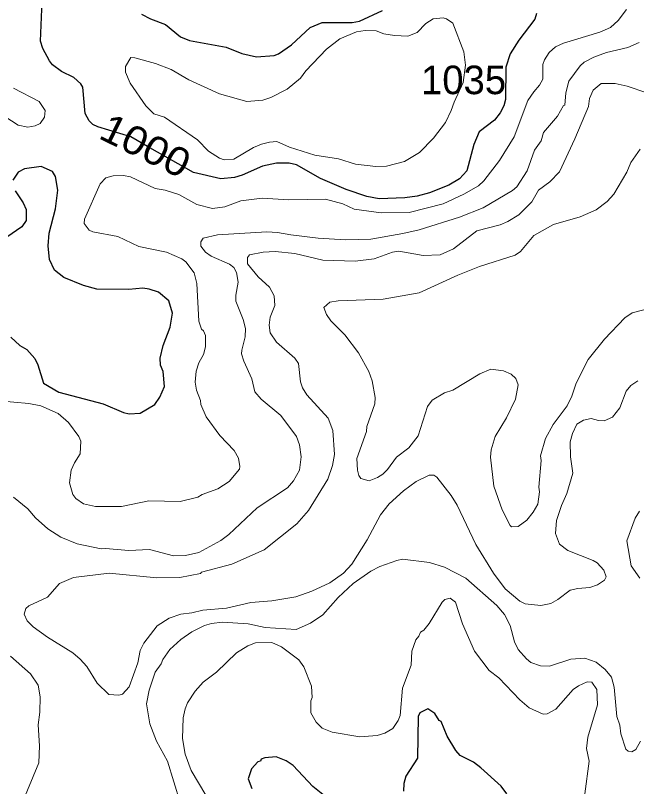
# Model space of a CAD drawing. Extents: x 447.8 to 473.9, y 7733.1 to 7760.8.
# Drawn here: x 467.438 to 469.176, y 7753.726 to 7755.886 of the extents above; entities that cross this region are included whole.
import ezdxf
from ezdxf.enums import TextEntityAlignment as Align

# ---------------------------------------------------------------- set-up
doc = ezdxf.new("R2010")
doc.units = 0
doc.header["$LTSCALE"] = 0.032
doc.layers.add('1', color=7, linetype='Continuous', lineweight=25)
doc.layers.add('2', color=7, linetype='Continuous', lineweight=13)
doc.layers.add('21', color=7, linetype='Continuous')
doc.layers.add('61', color=7, linetype='Continuous')

msp = doc.modelspace()

# ---------------------------------------------------------------- linework, layer by layer
at = {"layer": '1'}
for points in [[(468.8962, 7755.8907), (468.8912, 7755.8757), (468.846, 7755.8166), (468.8224, 7755.7778), (468.8097, 7755.7409), (468.8089, 7755.6499), (468.8048, 7755.6322), (468.7946, 7755.6133), (468.7782, 7755.592), (468.7358, 7755.5597), (468.7206, 7755.5245), (468.701, 7755.4506), (468.6802, 7755.4278), (468.6507, 7755.4101), (468.5961, 7755.3892), (468.5616, 7755.3798), (468.5274, 7755.3751), (468.4558, 7755.3725), (468.4215, 7755.3786), (468.3635, 7755.398), (468.2915, 7755.4288), (468.2239, 7755.4674), (468.2034, 7755.4719), (468.1683, 7755.472), (468.1287, 7755.4631), (468.0721, 7755.438), (468.0511, 7755.4318), (468.0126, 7755.4279), (467.9364, 7755.4456), (467.814, 7755.5153), (467.7603, 7755.5459), (467.6682, 7755.5739), (467.6541, 7755.5806), (467.6437, 7755.5903), (467.6331, 7755.611), (467.6263, 7755.6846), (467.6208, 7755.6937), (467.6012, 7755.712), (467.5665, 7755.7289), (467.5413, 7755.7472), (467.5325, 7755.7584), (467.5141, 7755.7933), (467.508, 7755.8134), (467.5128, 7755.9258)], [(467.7905, 7755.889), (467.8154, 7755.876), (467.8574, 7755.8606), (467.9, 7755.826), (467.9244, 7755.8159), (468.0274, 7755.7969), (468.071, 7755.7788), (468.112, 7755.7701), (468.1618, 7755.7731), (468.1742, 7755.7786), (468.2099, 7755.8035)], [(468.2099, 7755.8035), (468.2627, 7755.8524), (468.2964, 7755.8661), (468.3804, 7755.8663), (468.4001, 7755.8693), (468.4646, 7755.9)], [(467.8773, 7755.0522), (467.8666, 7755.0867), (467.8381, 7755.1103), (467.8122, 7755.1193), (467.7937, 7755.1216), (467.7552, 7755.1177), (467.665, 7755.1193), (467.6283, 7755.1292), (467.5732, 7755.1519), (467.547, 7755.1725), (467.5334, 7755.2017), (467.5289, 7755.2402), (467.5323, 7755.2755), (467.5496, 7755.3437), (467.556, 7755.3962), (467.5497, 7755.4347), (467.5416, 7755.4485), (467.5095, 7755.4622), (467.4627, 7755.4564), (467.445, 7755.4464), (467.4302, 7755.4243)], [(467.437, 7755.3942), (467.459, 7755.361), (467.4677, 7755.342), (467.4679, 7755.3115), (467.4558, 7755.2932), (467.4133, 7755.2643)], [(467.8509, 7754.8887), (467.8438, 7754.906), (467.843, 7754.9256), (467.8508, 7754.9614), (467.871, 7755.0127), (467.8773, 7755.0522)], [(467.4247, 7754.9846), (467.4496, 7754.9609), (467.4694, 7754.95), (467.492, 7754.9249), (467.5007, 7754.9075), (467.5162, 7754.8561), (467.5589, 7754.8308), (467.683, 7754.7976), (467.7401, 7754.7734), (467.7561, 7754.7698), (467.7868, 7754.7714), (467.8281, 7754.796), (467.8415, 7754.8165), (467.855, 7754.8466), (467.8509, 7754.8887)], [(468.8132, 7753.7052), (468.7968, 7753.7268), (468.7402, 7753.7787), (468.7196, 7753.7943), (468.682, 7753.813), (468.6697, 7753.827), (468.6455, 7753.8668), (468.6287, 7753.9084), (468.6236, 7753.9108), (468.6117, 7753.9304), (468.5916, 7753.9438), (468.5696, 7753.9322), (468.5647, 7753.9223), (468.5628, 7753.805), (468.5301, 7753.7552), (468.5244, 7753.734), (468.5241, 7753.7129)], [(468.2975, 7753.7034), (468.2697, 7753.7258), (468.2149, 7753.7845), (468.1957, 7753.7981), (468.1676, 7753.8094), (468.1359, 7753.8063), (468.1255, 7753.8023), (468.1232, 7753.7973), (468.1162, 7753.7947), (468.0981, 7753.7759), (468.0892, 7753.7473), (468.0988, 7753.7201)]]:
    msp.add_lwpolyline(points, dxfattribs=at)
at = {"layer": '2'}
for points in [[(467.6311, 7755.3153), (467.6752, 7755.4142), (467.6904, 7755.4304), (467.7109, 7755.4365), (467.7404, 7755.4374), (467.7596, 7755.4334), (467.8288, 7755.4012), (467.8571, 7755.3966), (467.8953, 7755.384), (467.9454, 7755.3558), (467.9893, 7755.3453), (468.0238, 7755.3492), (468.0683, 7755.3667), (468.1278, 7755.3742), (468.203, 7755.3694), (468.3054, 7755.3708), (468.3539, 7755.3579), (468.3852, 7755.3431), (468.4612, 7755.3325), (468.5394, 7755.3341), (468.6349, 7755.358), (468.6929, 7755.3847), (468.7335, 7755.4087), (468.7483, 7755.4224), (468.7927, 7755.4793), (468.8336, 7755.5453), (468.8718, 7755.6473), (468.888, 7755.6721), (468.9043, 7755.6902), (468.9138, 7755.7076), (468.9137, 7755.7481), (468.9185, 7755.7616), (468.9313, 7755.7819), (468.9492, 7755.7981), (468.9713, 7755.8084), (469.0733, 7755.8393), (469.1028, 7755.8523), (469.1245, 7755.8716), (469.1478, 7755.9028)], [(468.1707, 7755.2779), (468.2082, 7755.2708), (468.2851, 7755.2619), (468.3617, 7755.2571), (468.4318, 7755.2593), (468.5216, 7755.2745), (468.5673, 7755.2851), (468.6805, 7755.3207), (468.7465, 7755.3473), (468.8284, 7755.3953), (468.8409, 7755.4056), (468.8701, 7755.4501), (468.8905, 7755.5084), (468.9092, 7755.5348), (468.9156, 7755.5576), (468.9549, 7755.6036), (468.9716, 7755.6335), (468.9747, 7755.6348), (468.9782, 7755.6686), (468.986, 7755.7016), (469.0179, 7755.7442), (469.0296, 7755.755), (469.0561, 7755.7689), (469.0922, 7755.7818), (469.1519, 7755.7963), (469.1832, 7755.8101)], [(469.205, 7755.6692), (469.1492, 7755.6876), (469.1156, 7755.6948), (469.0771, 7755.6949), (469.0544, 7755.6766), (469.0438, 7755.653), (469.0412, 7755.6303), (469.0035, 7755.5405), (468.9604, 7755.4479), (468.9329, 7755.4195), (468.9014, 7755.396), (468.883, 7755.3639), (468.8463, 7755.3275), (468.816, 7755.3082), (468.7946, 7755.2993), (468.7293, 7755.2826), (468.6639, 7755.2321), (468.6266, 7755.2153), (468.5785, 7755.213), (468.5109, 7755.2258), (468.4925, 7755.2227), (468.4415, 7755.2043), (468.3884, 7755.1978), (468.298, 7755.2002), (468.2197, 7755.2186), (468.1643, 7755.2242), (468.1306, 7755.2227), (468.0931, 7755.2153), (468.0867, 7755.2077), (468.0868, 7755.1896), (468.1169, 7755.1539), (468.1482, 7755.1243), (468.162, 7755.1001), (468.1636, 7755.0731), (468.1508, 7755.0403), (468.1477, 7755.0186), (468.1507, 7754.9964), (468.1684, 7754.9709), (468.2192, 7754.9257), (468.2301, 7754.9106), (468.2354, 7754.8597), (468.2409, 7754.8426), (468.2531, 7754.8226), (468.3131, 7754.7575), (468.3255, 7754.7232), (468.3303, 7754.656), (468.3247, 7754.6254), (468.3118, 7754.5867), (468.2578, 7754.4988), (468.2251, 7754.4617)], [(467.4319, 7755.6824), (467.5041, 7755.6448), (467.5207, 7755.6191), (467.5189, 7755.6011), (467.5067, 7755.5829), (467.4932, 7755.5761), (467.472, 7755.5731), (467.4457, 7755.5783), (467.3909, 7755.6129)], [(468.4441, 7754.8157), (468.4361, 7754.8627), (468.4267, 7754.888), (468.398, 7754.9403), (468.3598, 7754.9912), (468.3205, 7755.0305), (468.3081, 7755.0482), (468.3009, 7755.0679), (468.3171, 7755.0823), (468.3412, 7755.0863), (468.4671, 7755.091), (468.5679, 7755.1086), (468.6757, 7755.1579), (468.7364, 7755.1824), (468.8363, 7755.2142), (468.8513, 7755.2249), (468.8885, 7755.2693), (468.9436, 7755.3002), (469.0184, 7755.3219), (469.0624, 7755.3409), (469.094, 7755.3642), (469.1125, 7755.3848), (469.1484, 7755.4472), (469.1603, 7755.4742), (469.1859, 7755.5114)], [(467.7831, 7755.2386), (467.7243, 7755.2667), (467.6543, 7755.28), (467.6438, 7755.2847), (467.6298, 7755.303), (467.6311, 7755.3153)], [(467.9568, 7755.2398), (467.9561, 7755.2512), (467.9626, 7755.2618), (468.003, 7755.2715), (468.1415, 7755.2796), (468.1707, 7755.2779)], [(467.3899, 7754.8059), (467.4755, 7754.7986), (467.5084, 7754.7925), (467.5573, 7754.7707), (467.5861, 7754.7459), (467.6154, 7754.7068), (467.6202, 7754.6935), (467.6186, 7754.6574), (467.603, 7754.6328), (467.594, 7754.6117), (467.5889, 7754.577), (467.5985, 7754.5439), (467.6066, 7754.5325), (467.6279, 7754.5182), (467.6613, 7754.5104), (467.7346, 7754.5101), (467.8106, 7754.526), (467.8982, 7754.5245), (467.9481, 7754.5362), (467.9603, 7754.5437), (468.0043, 7754.5594), (468.0359, 7754.5803), (468.0645, 7754.6151), (468.0658, 7754.6223), (468.0623, 7754.6452), (468.0498, 7754.6672), (468.01, 7754.7094), (467.9716, 7754.7615), (467.9567, 7754.7958), (467.9559, 7754.8068), (467.944, 7754.8358), (467.9407, 7754.8589), (467.9431, 7754.8896), (467.9505, 7754.9124), (467.9636, 7754.9359), (467.9696, 7754.9572), (467.9695, 7754.9896), (467.9638, 7755.0023), (467.9584, 7755.0072), (467.9512, 7755.0298), (467.9457, 7755.1346), (467.9374, 7755.1644), (467.9149, 7755.1955), (467.9033, 7755.2037), (467.8608, 7755.2227), (467.7831, 7755.2386)], [(467.4324, 7754.5365), (467.4721, 7754.5041), (467.4941, 7754.4782), (467.5284, 7754.4475), (467.5643, 7754.4241), (467.6108, 7754.4057), (467.6775, 7754.3914), (467.6898, 7754.3928), (467.7553, 7754.3874), (467.8129, 7754.3897), (467.8802, 7754.3722), (467.9132, 7754.3729), (467.9507, 7754.3819), (468.0127, 7754.4152), (468.0352, 7754.4319), (468.1142, 7754.5061), (468.1989, 7754.5622), (468.2159, 7754.5824), (468.2325, 7754.6121), (468.2373, 7754.6494), (468.2326, 7754.6828), (468.2241, 7754.7062), (468.1806, 7754.7655), (468.1252, 7754.8113), (468.108, 7754.8317), (468.0993, 7754.8682), (468.0767, 7754.9176), (468.0707, 7754.9375), (468.0708, 7754.9486), (468.0806, 7754.9858), (468.0818, 7755.0085), (468.0753, 7755.0345), (468.0547, 7755.085), (468.0547, 7755.1019), (468.061, 7755.1388), (468.0562, 7755.1658), (468.0486, 7755.1794), (468.0369, 7755.1889), (467.9854, 7755.211), (467.9699, 7755.2224), (467.9568, 7755.2398)], [(469.196, 7755.0614), (469.1635, 7755.0527), (469.1434, 7755.0384), (469.0859, 7754.9787), (469.0408, 7754.9222), (469.0067, 7754.8559), (468.9945, 7754.819), (468.9814, 7754.7924), (468.9429, 7754.7395), (468.9212, 7754.7007), (468.9075, 7754.6526), (468.9092, 7754.6395), (468.9027, 7754.5641), (468.9042, 7754.5513), (468.8996, 7754.5171), (468.8868, 7754.4942), (468.8689, 7754.4716), (468.8446, 7754.4538), (468.8261, 7754.4531), (468.8218, 7754.4569), (468.7998, 7754.501), (468.7761, 7754.5674), (468.7672, 7754.6489), (468.7689, 7754.6691), (468.7806, 7754.7066), (468.8123, 7754.7588), (468.8373, 7754.811), (468.845, 7754.8508), (468.8381, 7754.8687), (468.8247, 7754.8812), (468.8037, 7754.8906), (468.7684, 7754.8947), (468.7374, 7754.8818), (468.6617, 7754.836), (468.6381, 7754.829), (468.6043, 7754.8079), (468.5909, 7754.7905), (468.5644, 7754.7083), (468.5385, 7754.6749), (468.5041, 7754.6484), (468.4791, 7754.614), (468.466, 7754.6009), (468.4511, 7754.5916), (468.4273, 7754.5824), (468.4044, 7754.5886), (468.3989, 7754.597), (468.3946, 7754.6119)], [(467.898, 7754.3116), (467.8338, 7754.3105), (467.6997, 7754.3232), (467.5997, 7754.3113), (467.5609, 7754.2943), (467.5276, 7754.2566), (467.4753, 7754.232), (467.4664, 7754.2246), (467.4622, 7754.2088), (467.4707, 7754.1901), (467.4877, 7754.1729), (467.5278, 7754.144), (467.5983, 7754.1002), (467.6192, 7754.0828), (467.6373, 7754.0617), (467.6665, 7754.0153), (467.6988, 7753.9834), (467.7272, 7753.9818), (467.7368, 7753.9849), (467.7562, 7754.0048), (467.7801, 7754.0728), (467.7866, 7754.1069), (467.7967, 7754.1271), (467.8344, 7754.1759), (467.8681, 7754.1978), (467.9007, 7754.2086), (467.9317, 7754.2124), (467.9617, 7754.2198), (468.0279, 7754.2252), (468.0966, 7754.2415), (468.1553, 7754.2462), (468.2226, 7754.2575), (468.2669, 7754.273), (468.3177, 7754.2964), (468.3553, 7754.324), (468.3793, 7754.3486), (468.4219, 7754.4173), (468.4594, 7754.4869), (468.4832, 7754.5178), (468.5237, 7754.5537), (468.5594, 7754.5803), (468.5954, 7754.5982), (468.6082, 7754.5981), (468.6168, 7754.5928), (468.6572, 7754.5407), (468.6738, 7754.5142), (468.7257, 7754.4037), (468.7754, 7754.3237), (468.8085, 7754.2797), (468.8495, 7754.2454), (468.8644, 7754.2375), (468.9082, 7754.2327), (468.9357, 7754.2388), (468.9558, 7754.2496), (468.9899, 7754.2761), (469.0114, 7754.2807), (469.045, 7754.2831), (469.0665, 7754.2905), (469.0864, 7754.3044), (469.0908, 7754.3135), (469.0846, 7754.332), (469.066, 7754.3522), (469.0543, 7754.3592), (468.9839, 7754.3868), (468.9601, 7754.4047), (468.9492, 7754.4346), (468.9519, 7754.4714), (468.9659, 7754.5129), (468.9811, 7754.5465), (468.9972, 7754.6033), (468.9907, 7754.649), (468.9899, 7754.6916), (468.9963, 7754.7149), (469.0086, 7754.7408), (469.0278, 7754.7519), (469.0485, 7754.7568), (469.0691, 7754.7513), (469.0854, 7754.7505), (469.1084, 7754.7608), (469.1294, 7754.7864), (469.1465, 7754.8331), (469.1603, 7754.8494), (469.1799, 7754.8626)], [(468.3946, 7754.6119), (468.3927, 7754.6451), (468.4197, 7754.7204), (468.421, 7754.7348), (468.4432, 7754.7978), (468.4441, 7754.8157)], [(469.1843, 7754.4974), (469.1719, 7754.4776), (469.1489, 7754.4139), (469.1606, 7754.3437), (469.1847, 7754.3095)], [(468.2251, 7754.4617), (468.1334, 7754.3891), (468.0434, 7754.3488), (467.9584, 7754.3261), (467.9558, 7754.3225), (467.898, 7754.3116)], [(469.1871, 7753.8527), (469.1738, 7753.8298), (469.1624, 7753.8231), (469.1525, 7753.8252), (469.146, 7753.8305), (469.132, 7753.8732), (469.1287, 7753.8976), (469.1207, 7753.9219), (469.1136, 7754.0043), (469.1062, 7754.0321), (469.0884, 7754.0533), (469.063, 7754.0747), (469.0312, 7754.0851), (468.9918, 7754.0826), (468.932, 7754.0631), (468.9072, 7754.0636), (468.88, 7754.0736), (468.8675, 7754.0835), (468.845, 7754.1093), (468.8342, 7754.1316), (468.8224, 7754.1768), (468.8063, 7754.2075), (468.7848, 7754.2334), (468.6981, 7754.3098), (468.6384, 7754.3407), (468.5964, 7754.3537), (468.5211, 7754.3625), (468.5054, 7754.3594), (468.4576, 7754.3419), (468.4324, 7754.329), (468.383, 7754.2949), (468.3405, 7754.2557), (468.2979, 7754.2068), (468.2636, 7754.1836), (468.2232, 7754.1662), (468.1363, 7754.1718), (468.0885, 7754.1813), (468.0169, 7754.1862), (467.986, 7754.183), (467.9667, 7754.1774), (467.9311, 7754.1589), (467.9007, 7754.1379), (467.8694, 7754.11), (467.8503, 7754.0819), (467.8451, 7754.0694), (467.8285, 7754.0464), (467.8119, 7753.996), (467.8047, 7753.9575), (467.8133, 7753.9011), (467.8324, 7753.853), (467.8629, 7753.7969), (467.8982, 7753.6814)], [(469.031, 7753.7056), (469.0437, 7753.7966), (469.0357, 7753.8329), (469.0398, 7753.8646), (469.0663, 7753.9544), (469.0647, 7753.9979), (469.0509, 7754.018), (469.0375, 7754.0193), (469.013, 7754.008), (468.9987, 7753.9976), (468.9497, 7753.9429), (468.9258, 7753.9299), (468.9143, 7753.9289), (468.8749, 7753.9467), (468.8488, 7753.9683), (468.7907, 7754.0304), (468.7637, 7754.0511), (468.7228, 7754.1051), (468.6885, 7754.1816), (468.6695, 7754.2426), (468.6542, 7754.2534), (468.6392, 7754.2495), (468.6317, 7754.2422), (468.5956, 7754.1824), (468.5809, 7754.1635), (468.5716, 7754.1579), (468.5668, 7754.1469), (468.5581, 7754.1369), (468.5468, 7754.1048), (468.5451, 7754.0659), (468.5211, 7754.0015), (468.5139, 7753.9249), (468.5088, 7753.9113), (468.4939, 7753.8882), (468.4711, 7753.8758), (468.4497, 7753.8689), (468.4013, 7753.8655), (468.3239, 7753.8784), (468.296, 7753.8896), (468.2788, 7753.9065), (468.2647, 7753.9324), (468.2647, 7753.9663), (468.2679, 7753.9755), (468.2662, 7754.0066), (468.2451, 7754.0613), (468.2307, 7754.0812), (468.1819, 7754.1176), (468.1556, 7754.1292), (468.1092, 7754.1284), (468.0884, 7754.1199), (468.056, 7754.1), (467.9999, 7754.0464), (467.9632, 7754.0178), (467.941, 7753.9926), (467.9196, 7753.9602), (467.9127, 7753.9437), (467.9072, 7753.9188), (467.9056, 7753.8604), (467.9126, 7753.8165), (467.9294, 7753.7712), (467.9912, 7753.6676)], [(467.4557, 7753.6777), (467.5032, 7753.792), (467.5047, 7753.8398), (467.5008, 7753.8987), (467.5063, 7753.9341), (467.5064, 7753.9776), (467.5015, 7754.0098), (467.4797, 7754.0419), (467.4235, 7754.0909)]]:
    msp.add_lwpolyline(points, dxfattribs=at)
msp.add_lwpolyline([(467.7607, 7755.7675), (467.7717, 7755.7669), (467.8292, 7755.7514), (467.8737, 7755.7339), (467.9232, 7755.7058), (468.0084, 7755.6665), (468.0848, 7755.6446), (468.1296, 7755.6482), (468.1524, 7755.6562), (468.1983, 7755.6794), (468.2354, 7755.7096), (468.2501, 7755.7309), (468.3079, 7755.7911), (468.3456, 7755.8202), (468.3924, 7755.8394), (468.4164, 7755.8439), (468.4476, 7755.8422), (468.4689, 7755.8341), (468.4982, 7755.8291), (468.5355, 7755.8279), (468.5619, 7755.8376), (468.5866, 7755.8627), (468.6064, 7755.8759), (468.6348, 7755.8792), (468.6442, 7755.8765), (468.6619, 7755.8639), (468.6928, 7755.7839), (468.6975, 7755.7468), (468.691, 7755.6979), (468.665, 7755.6425), (468.6573, 7755.6191), (468.6409, 7755.5863), (468.6075, 7755.5422), (468.5687, 7755.5018), (468.5266, 7755.477), (468.4765, 7755.4631), (468.4462, 7755.4623), (468.389, 7755.4688), (468.342, 7755.4842), (468.2755, 7755.4944), (468.2047, 7755.517), (468.1689, 7755.5328), (468.1489, 7755.5312), (468.1264, 7755.5255), (468.1037, 7755.5156), (468.049, 7755.4835), (468.0221, 7755.4816), (468.0089, 7755.486), (467.9781, 7755.5051), (467.9472, 7755.5376), (467.8546, 7755.6004), (467.8254, 7755.6098), (467.8022, 7755.6329), (467.759, 7755.6964), (467.7453, 7755.7269), (467.7453, 7755.7424)], close=True, dxfattribs=at)

# ---------------------------------------------------------------- texts
at = {"layer": '21'}
msp.add_text('1035', height=0.08, dxfattribs=at).set_placement((468.5727, 7755.6652))
at = {"layer": '61', "width": 1.1}
msp.add_text('1000', height=0.08, rotation=333.735, dxfattribs=at).set_placement((467.7842, 7755.4854), align=Align.CENTER)

doc.saveas('drawing.dxf')
